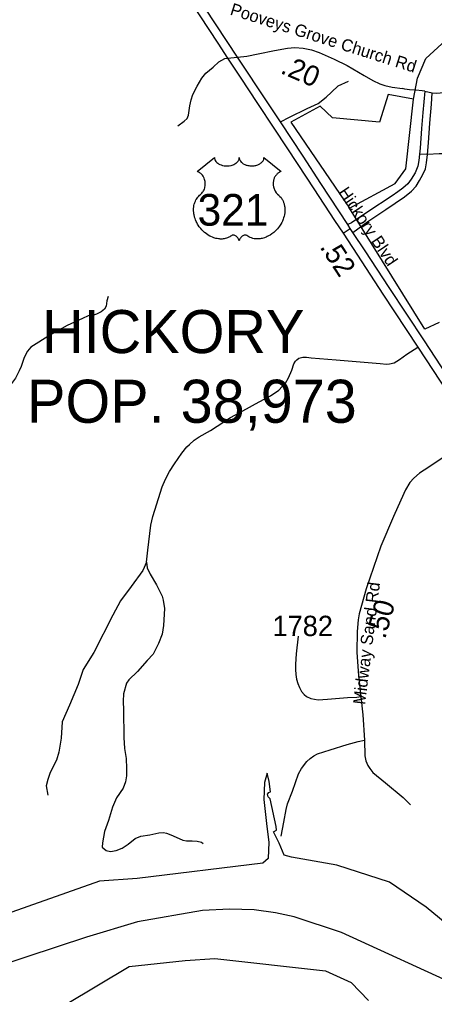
# Model space of a CAD drawing. Extents: x 1159738 to 1321356, y 736314 to 882035.
# Drawn here: x 1289225 to 1291778, y 739362 to 745364 of the extents above; entities that cross this region are included whole.
import ezdxf

# ---------------------------------------------------------------- set-up
doc = ezdxf.new("R2010")
doc.units = 0
for name, color, linetype in [('Exist Boundary Political City Limit New', 7, 'Continuous'), ('Exist Boundary Political CountyLine', 7, 'Continuous'), ('Exist Civil Demographics City Label', 7, 'Continuous'), ('Exist Hydrographic Lake Shore', 7, 'Continuous'), ('Exist Road Non-System Type 51', 7, 'Continuous'), ('Exist Road Primary US Divided Attributed', 7, 'Continuous'), ('Exist Road Primary US Label', 7, 'Continuous'), ('Exist Road Primary US Mileage Hundredths English Label', 7, 'Continuous'), ('Exist Road Primary US Shield CELL', 7, 'Continuous'), ('Exist Road Primary US Shield Number Label', 7, 'Continuous'), ('Exist Road Secondary Mileage Hundredths English Label', 7, 'Continuous'), ('Exist Road Secondary Type 51 Attributed', 7, 'Continuous'), ('Exist Road Secondary Type 51 Label', 7, 'Continuous'), ('Exist Road Secondary Type 51 Number Label', 7, 'Continuous'), ('Map Preparation Boundary City Limit Buffer Line', 7, 'Continuous')]:
    doc.layers.add(name, color=color, linetype=linetype)

msp = doc.modelspace()

# ---------------------------------------------------------------- linework, layer by layer
at = {"layer": 'Exist Boundary Political City Limit New'}
for p, q in [((1291725.3, 745124.7), (1291848, 745237)), ((1291673.5, 745002.4), (1291725.3, 745124.7)), ((1291649.7, 744873.9), (1291673.5, 745002.4)), ((1291492.8, 744902.4), (1291440.5, 744731.1)), ((1291649.7, 744873.9), (1291492.8, 744902.4)), ((1291602.2, 744445.6), (1291649.7, 744873.9)), ((1291602.2, 744445.6), (1291649.7, 744873.9)), ((1291074.3, 744831), (1290893.6, 744731.1)), ((1291150.4, 744759.7), (1291074.3, 744831)), ((1291440.5, 744731.1), (1291150.4, 744759.7)), ((1290893.6, 744731.1), (1291255, 744202.9)), ((1291535.6, 744355.2), (1291602.2, 744445.6)), ((1291535.6, 744355.2), (1291602.2, 744445.6)), ((1291255, 744202.9), (1291535.6, 744355.2)), ((1291255, 744202.9), (1291535.6, 744355.2)), ((1291718.3, 743457.2), (1291255, 744202.9)), ((1291806, 743499.3), (1291718.3, 743457.2))]:
    msp.add_line(p, q, dxfattribs=at)
at = {"layer": 'Exist Boundary Political CountyLine'}
msp.add_lwpolyline([(1292181.1, 739303.7), (1291958.9, 739400.2), (1291205.5, 739743.5), (1290915.3, 739841.3), (1290799.7, 739865.7), (1290668, 739884.3), (1290516, 739887.4), (1290349.8, 739878.7), (1289950.2, 739810.7), (1289636.1, 739714.9), (1289080.2, 739532)], dxfattribs=at)
at = {"layer": 'Exist Hydrographic Lake Shore'}
for points in [[(1289948, 740076.7), (1289717.3, 740060.2), (1289070.1, 739831.7), (1288371.2, 739917.3), (1287986.6, 740054.7), (1287640.5, 740214.1), (1287182.1, 740578), (1286967.1, 740992.6), (1286847, 741169.1), (1286539.9, 741619.9), (1286134.5, 742086), (1285598.8, 742418.6), (1285071, 742557.2)], [(1291939.1, 739724.7), (1291726.3, 739900.2), (1291501, 740054.2), (1291176.9, 740158.6), (1290898.8, 740208.8), (1290853, 740220.3), (1290822.9, 740293.4), (1290788.5, 740363.6), (1290805.7, 740374.4), (1290804.2, 740397.3), (1290767, 740567.9), (1290754.1, 740579.3), (1290749.8, 740595.1), (1290758.4, 740606.6), (1290769.9, 740609.4), (1290761.3, 740673.9), (1290748.4, 740725.5), (1290731.2, 740666.8), (1290728.4, 740562.8), (1290747, 740396.6), (1290758.4, 740300.5), (1290755.6, 740198.8), (1290721.2, 740170.1), (1289948, 740076.7)], [(1289900.1, 739535.4), (1290243.1, 739571.2), (1290427.2, 739584.6), (1291108.1, 739507.8), (1291265.2, 739435.8), (1291371.1, 739325.2)], [(1287714.1, 739474.2), (1288490.1, 739146.8), (1288879.1, 739060.2), (1289105.1, 739104.9), (1289511.1, 739303.5), (1289900.1, 739535.4)]]:
    msp.add_lwpolyline(points, dxfattribs=at)
at = {"layer": 'Exist Road Non-System Type 51'}
for points in [[(1290198.4, 744709.4), (1290237.5, 744737.3), (1290256.3, 744754.6), (1290264.4, 744775.3), (1290272.5, 744833.3), (1290280.6, 744870.4), (1290291.8, 744903.4), (1290318.2, 744954.3), (1290345.6, 745002.2), (1290372, 745032.7), (1290415.2, 745071.4), (1290451.8, 745103.4), (1290488.3, 745123.7), (1290504.9, 745126.5)], [(1291764.4, 744912.9), (1291790.7, 744911.4), (1291835.4, 744915), (1291862.3, 744924.2), (1291887.9, 744936.2), (1291914.8, 744955.4), (1291972.2, 745005.8), (1291998.2, 745028.2), (1292044.3, 745060.2), (1292099.6, 745098.5), (1292137.2, 745124)], [(1290829.6, 744733.7), (1290885.1, 744763.6), (1290995.3, 744817.2), (1291063.3, 744846.7), (1291110.8, 744886.1), (1291144, 744916.6), (1291185.7, 744955.2), (1291250, 744984.7)], [(1291717.9, 744923.1), (1291701.4, 744925.6), (1291663.8, 744929.2), (1291624.8, 744932), (1291595.7, 744935.5), (1291581, 744938.5)], [(1291717.9, 744923.1), (1291706.6, 744791.9), (1291699.1, 744692.7), (1291689.5, 744572.5), (1291686.8, 744534.2)], [(1291717.9, 744923.1), (1291764.4, 744912.9)], [(1291735, 744533.6), (1291741.4, 744605.9), (1291750.5, 744725.3), (1291759.6, 744842.7), (1291764.4, 744912.9)], [(1291686.8, 744534.2), (1291682.6, 744495.6), (1291675.6, 744460.8), (1291659, 744419.5), (1291634.4, 744381.2), (1291613.5, 744353.3), (1291583, 744326), (1291553, 744302.9), (1291517.7, 744278.8), (1291368.5, 744181.1), (1291266.9, 744113.2), (1291244.5, 744101.6)], [(1291276.1, 744052.8), (1291367, 744121.2), (1291478.3, 744194.6), (1291592.9, 744271.8), (1291637.1, 744307.9), (1291664.4, 744338.9), (1291685.8, 744372.7), (1291705.6, 744410.2), (1291722.2, 744444.3), (1291728.1, 744480.8), (1291735, 744533.6)], [(1291735, 744533.6), (1291686.8, 744534.2)], [(1292224, 744407.2), (1292189.9, 744437), (1292148.8, 744461.1), (1292107.7, 744483.1), (1292060.5, 744503.4), (1292018.6, 744516.1), (1291985.3, 744525.3), (1291944.9, 744529.6), (1291903.8, 744533.2), (1291864.8, 744536.7), (1291806.1, 744536.7), (1291735, 744533.6)], [(1291216.2, 744049.5), (1291259, 744078.2)], [(1289769.8, 743658.3), (1289761.7, 743632.7), (1289757.1, 743600.2), (1289746.6, 743580.4), (1289726.9, 743565.3), (1289699, 743550.2), (1289674.6, 743542.1), (1289646.8, 743539.8)], [(1289646.8, 743539.8), (1289612.1, 743523.8), (1289518, 743479.6), (1289414.7, 743423.8), (1289293.9, 743347.1), (1289273.2, 743323.1), (1289253.5, 743283.6), (1289233.7, 743229), (1289222.1, 743201.1), (1289198.9, 743155.7), (1289175.7, 743123.2), (1289142, 743087.2), (1289102.5, 743057), (1289091, 743043.3), (1289071.2, 743002.6), (1289036.4, 742956.2), (1288984.1, 742906.2), (1288959.7, 742851.6), (1288875.2, 742754.5), (1288832.2, 742694.1), (1288809, 742636), (1288770.7, 742562.8)], [(1290005.8, 742023.8), (1290014.2, 742097.1), (1290033.6, 742251.5), (1290045, 742305.2), (1290056.3, 742343.3), (1290103.4, 742487.8), (1290122, 742534.5), (1290148.2, 742581.9), (1290179, 742628.2), (1290224.3, 742694.7), (1290255.1, 742733.7), (1290270.9, 742748.2), (1290299, 742774), (1290330.8, 742794.4), (1290400.6, 742834.3), (1290523.7, 742913.4), (1290598.3, 742956), (1290698.4, 743010.3), (1290768, 743047.8), (1290819.7, 743083.2), (1290841.4, 743104.5), (1290860.5, 743124.9), (1290880.4, 743158.9), (1290899.8, 743205), (1290913.4, 743244), (1290922.5, 743260.3), (1290931.6, 743268.9), (1290943.3, 743278.5), (1290960.2, 743284.3), (1290968.2, 743286.1), (1290990.8, 743284.8), (1291019.8, 743281.6), (1291172.5, 743269.4), (1291419.9, 743249), (1291444.4, 743245.7), (1291483.6, 743243.4), (1291501.5, 743245.3), (1291529.1, 743249.8), (1291562.7, 743272), (1291608.4, 743303.8), (1291675.5, 743347.8)], [(1290005.8, 742023.8), (1289982.8, 741972.6), (1289911.4, 741874.8), (1289846.2, 741786.6), (1289798.5, 741696.5), (1289681.3, 741468.4), (1289616.8, 741362), (1289585.2, 741270.7), (1289532.4, 741143.4), (1289487.8, 741040.2), (1289480.4, 740940.5), (1289465.5, 740854.8), (1289452.4, 740804.5), (1289413.4, 740728.1), (1289398.5, 740685.3), (1289389.2, 740646.2), (1289398.5, 740590.3)], [(1290005.8, 742023.8), (1290011, 741989.6), (1290028.7, 741950.1), (1290066.7, 741883.5), (1290102.1, 741814.1), (1290108.9, 741789.6), (1290117, 741737.9), (1290111.6, 741634.5), (1290102.1, 741581.4), (1290079, 741522.9), (1290046.3, 741457.6), (1290010.5, 741418.7), (1289950.9, 741351.7), (1289896.9, 741299.5), (1289883.9, 741279), (1289865.3, 741213.8), (1289863.4, 741167.2), (1289865.3, 741113.2), (1289867.2, 740943.7), (1289870.9, 740877.5), (1289880.2, 740814.2), (1289883.9, 740754.6), (1289883.9, 740708), (1289876.5, 740670.7), (1289863.4, 740631.6), (1289820.6, 740573.9), (1289796.4, 740516.1), (1289772.2, 740434.1), (1289748, 740365.2), (1289735, 740296.9), (1289733.1, 740269), (1289757.3, 740248.5), (1289785.3, 740242.9), (1289818.8, 740248.5), (1289856, 740263.4), (1289893.2, 740287.6), (1289936.1, 740323), (1289972, 740337), (1290027.2, 740345.9), (1290081.2, 740357), (1290109.6, 740359.3), (1290129.1, 740356.5), (1290156.4, 740345.9), (1290206.5, 740321.9), (1290228.8, 740313), (1290251.1, 740309.1), (1290286.7, 740308), (1290318.4, 740306.9), (1290343.5, 740300.8), (1290354.6, 740292.9)], [(1290939.6, 741569), (1290927.6, 741459.5), (1290923, 741396.5), (1290923, 741363.1), (1290924.8, 741331.6), (1290928.5, 741303.7), (1290936.9, 741275.9), (1290947.1, 741251.8), (1290960, 741228.6), (1290976.7, 741208.2), (1290990.6, 741197.1), (1291016.6, 741185), (1291039.7, 741179.5), (1291062, 741176.7), (1291119.4, 741180.4), (1291242.7, 741189.7), (1291300.1, 741193.4), (1291325.6, 741197.4)], [(1290833.9, 740338.1), (1290850.6, 740422.5), (1290864.5, 740500.4), (1290872.8, 740536.6), (1290903.4, 740613.5), (1290941.4, 740720.2), (1290959.9, 740753.6), (1290993.2, 740796.7), (1291012.7, 740815.3), (1291035.9, 740832), (1291059, 740843.1), (1291135.9, 740868.1), (1291241.6, 740901.5), (1291308.3, 740919.1), (1291346.6, 740927.6)]]:
    msp.add_lwpolyline(points, dxfattribs=at)
at = {"layer": 'Exist Road Primary US Divided Attributed'}
for points in [[(1290565.5, 745132.8), (1290367.9, 745434.6), (1290208.1, 745677.8), (1290108, 745825.3), (1289983.3, 746020.4)], [(1289948.7, 745976.2), (1290042.2, 745829.9), (1290333.8, 745386.4), (1290445, 745218.1), (1290504.9, 745126.5)], [(1290504.9, 745126.5), (1290586.2, 745002.1), (1290685.5, 744853.3), (1290793.2, 744689.8), (1290937, 744471.1), (1291035.4, 744322.4), (1291163.3, 744126.5), (1291216.2, 744049.5), (1291330.8, 743871.9), (1291461.2, 743673.2), (1291675.5, 743347.8), (1291771, 743202.9), (1292039.6, 742793.5)], [(1292084.7, 742824.4), (1291715.7, 743386.2), (1291499.3, 743715.3), (1291350.8, 743940.8), (1291276.1, 744052.8), (1291259, 744078.2), (1291244.5, 744101.6), (1291078.7, 744355.1), (1290969.1, 744522), (1290829.6, 744733.7), (1290683.2, 744954.8), (1290635.9, 745027.6), (1290565.5, 745132.8)]]:
    msp.add_lwpolyline(points, dxfattribs=at)
at = {"layer": 'Exist Road Primary US Shield CELL'}
msp.add_lwpolyline([(1290424.4, 744513.7), (1290424.7, 744509.3), (1290425.8, 744504.1), (1290426.6, 744501.4), (1290429.1, 744496.2), (1290433.1, 744490.1), (1290438.7, 744484.2), (1290445, 744479), (1290449.3, 744476.2), (1290456.5, 744472.3), (1290464.8, 744468.8), (1290473.9, 744466.2), (1290483.3, 744464.3), (1290493.5, 744463.2), (1290503.6, 744463), (1290514.5, 744463.8), (1290526.6, 744466.1), (1290532.2, 744467.6), (1290538.4, 744469.7), (1290544.2, 744472.1), (1290550.5, 744475.5), (1290555.6, 744478.8), (1290559.6, 744481.7), (1290565.2, 744487.1), (1290569.7, 744492.6), (1290571.6, 744495.8), (1290573.2, 744498.8), (1290575.5, 744505.2), (1290576.1, 744508), (1290576.5, 744513.9), (1290576.9, 744509), (1290577.4, 744505.9), (1290578.2, 744502.9), (1290579.5, 744499.7), (1290581.7, 744495.2), (1290584.2, 744491.4), (1290589, 744485.8), (1290591.9, 744483), (1290594.6, 744480.8), (1290601.8, 744475.9), (1290610.3, 744471.6), (1290614.4, 744469.8), (1290618.7, 744468.3), (1290624.1, 744466.6), (1290629.7, 744465.3), (1290635.2, 744464.4), (1290640.9, 744463.6), (1290646.6, 744463.1), (1290651.3, 744463), (1290657.1, 744463.1), (1290662.4, 744463.4), (1290667.9, 744464), (1290673.9, 744465), (1290678.8, 744466.1), (1290685.2, 744467.8), (1290690.9, 744469.8), (1290696, 744472), (1290702.6, 744475.5), (1290708, 744478.8), (1290711.9, 744482), (1290716.5, 744486.2), (1290720.9, 744491.3), (1290723.5, 744495), (1290725.3, 744498.9), (1290727, 744502.9), (1290728, 744507.2), (1290728.5, 744510.9), (1290728.6, 744514), (1290834.9, 744429.4), (1290832.4, 744428.4), (1290826.6, 744425.6), (1290822, 744422.9), (1290814.7, 744417.7), (1290811.6, 744414.9), (1290808.4, 744411.9), (1290805.6, 744408.8), (1290803, 744405.9), (1290799.9, 744401.6), (1290797.2, 744397.3), (1290794.5, 744392.6), (1290792.5, 744388.5), (1290789.2, 744380), (1290787.7, 744374.6), (1290786.7, 744370), (1290785.4, 744360.5), (1290785.1, 744356), (1290785.1, 744351.5), (1290785.3, 744346.8), (1290785.8, 744342.3), (1290786.6, 744337.6), (1290787.4, 744333.4), (1290788.7, 744328.4), (1290790.6, 744322.5), (1290792.9, 744316.7), (1290797.7, 744307.5), (1290804, 744298.1), (1290808.4, 744292.8), (1290812.8, 744288.3), (1290819.4, 744282.8), (1290822.9, 744279.6), (1290827, 744275.5), (1290833.7, 744267.8), (1290836.4, 744264.2), (1290839.1, 744260.1), (1290841.6, 744255.9), (1290844.1, 744251.4), (1290846.1, 744247.4), (1290849.9, 744238.3), (1290852.6, 744229.5), (1290853.9, 744224.8), (1290855.8, 744214.4), (1290856.6, 744209.2), (1290857.4, 744199.1), (1290857.4, 744186.7), (1290856.5, 744175.1), (1290854.3, 744161.4), (1290852.5, 744153.3), (1290849.7, 744143.8), (1290847, 744135.6), (1290842.1, 744123.4), (1290837.8, 744114.7), (1290832.2, 744104.4), (1290828.4, 744098.1), (1290823.9, 744091.5), (1290818.4, 744083.8), (1290811.8, 744075.7), (1290804, 744067.1), (1290797.6, 744060.7), (1290789.4, 744053.3), (1290784.3, 744049.2), (1290777.2, 744043.8), (1290767.4, 744037.2), (1290757.7, 744031.6), (1290749.5, 744027.4), (1290742.2, 744024.3), (1290732.8, 744020.7), (1290717.1, 744016.4), (1290711.4, 744015.2), (1290704.6, 744014.2), (1290698.3, 744013.5), (1290692.1, 744013.2), (1290683.9, 744013.2), (1290675.6, 744013.8), (1290667.8, 744014.9), (1290659.8, 744016.6), (1290651.3, 744019.1), (1290643.6, 744022.2), (1290635.8, 744026), (1290622.7, 744034.3), (1290618.9, 744036.3), (1290616.7, 744036.8), (1290611.6, 744037.1), (1290606.9, 744036.1), (1290602, 744034.1), (1290599, 744032.6), (1290595.1, 744030), (1290592.1, 744027.6), (1290588.4, 744024.2), (1290585.9, 744021.3), (1290584, 744019), (1290580.3, 744013.2), (1290579, 744010.4), (1290577.6, 744006.8), (1290576.4, 744001.6), (1290574.7, 744008.2), (1290572.8, 744012.6), (1290570.5, 744016.4), (1290568.2, 744019.7), (1290564.5, 744024), (1290561.1, 744027.2), (1290557.1, 744030.4), (1290552.9, 744033), (1290549.4, 744034.8), (1290546.3, 744036), (1290542.5, 744036.9), (1290539.3, 744037.2), (1290536.8, 744037.1), (1290533.2, 744036.3), (1290528.4, 744032.8), (1290523.9, 744029.7), (1290518.9, 744026.6), (1290513, 744023.5), (1290508.7, 744021.5), (1290503.5, 744019.5), (1290497.5, 744017.4), (1290491, 744015.7), (1290484.3, 744014.4), (1290478.4, 744013.5), (1290472, 744012.9), (1290466.3, 744012.7), (1290460.3, 744012.8), (1290454.8, 744013.2), (1290448.3, 744013.8), (1290440.3, 744015), (1290433.6, 744016.5), (1290426.6, 744018.4), (1290419.4, 744020.6), (1290411.6, 744023.6), (1290402, 744027.8), (1290395.3, 744031.3), (1290384.6, 744037.3), (1290372.2, 744046), (1290362.8, 744053.6), (1290356, 744059.8), (1290345.9, 744070.1), (1290339.9, 744076.8), (1290330.6, 744088.8), (1290324.6, 744097.6), (1290320.8, 744104), (1290315.1, 744114.3), (1290312, 744120.7), (1290308, 744130.2), (1290304.8, 744138.8), (1290302.2, 744146.9), (1290300.8, 744152.1), (1290298.8, 744161.3), (1290297.6, 744167.7), (1290296.4, 744176.6), (1290295.7, 744185.9), (1290295.6, 744194.5), (1290295.8, 744201.7), (1290296.6, 744210), (1290298, 744218.9), (1290299.7, 744226.5), (1290301.3, 744232), (1290303.5, 744238.6), (1290306.5, 744246), (1290310, 744253), (1290313.4, 744258.8), (1290317.6, 744265.1), (1290321.7, 744270.5), (1290327.2, 744276.4), (1290332.8, 744281.8), (1290338, 744286), (1290344.1, 744292), (1290347.3, 744295.6), (1290351.2, 744300.7), (1290354.3, 744305.4), (1290356.7, 744309.6), (1290360, 744315.9), (1290361.9, 744320.5), (1290364.3, 744327.7), (1290365.6, 744332.7), (1290366.8, 744339.2), (1290367.6, 744345.3), (1290368, 744352.9), (1290367.8, 744359.1), (1290367, 744366.5), (1290365.6, 744373.5), (1290363.9, 744379.7), (1290361.3, 744386.7), (1290358.9, 744391.8), (1290354.8, 744398.8), (1290350.3, 744405.3), (1290345.6, 744410.6), (1290340.9, 744415.3), (1290336.4, 744418.8), (1290332.1, 744421.9), (1290326.7, 744425.1), (1290321.4, 744427.7), (1290318.2, 744429)], close=True, dxfattribs=at)
at = {"layer": 'Exist Road Secondary Type 51 Attributed'}
for points in [[(1290565.5, 745132.8), (1290624.1, 745138.4), (1290693, 745151.8), (1290793.7, 745173.5), (1290873.4, 745187.7), (1290919.4, 745191.8), (1290970.7, 745188.4), (1291020.8, 745177.5), (1291067.9, 745161.3), (1291160.5, 745120.1), (1291241.6, 745080.9), (1291344.9, 745020), (1291398.7, 744989), (1291442.6, 744967.4), (1291473.1, 744957.3), (1291517, 744947.8), (1291581, 744938.5)], [(1290504.9, 745126.5), (1290565.5, 745132.8)], [(1291844.2, 742675.2), (1291743.4, 742607.9), (1291685, 742570.8), (1291650.7, 742541.1), (1291625.7, 742513.3), (1291598.8, 742468.8), (1291571, 742404.8), (1291526.7, 742304), (1291447.1, 742121.8), (1291357.2, 741859.4), (1291314.7, 741704.9), (1291309.2, 741668.9), (1291301.8, 741596.5), (1291300.9, 741469.5), (1291310.3, 741324.1), (1291325.6, 741197.4), (1291336.8, 741083.3), (1291346.6, 740927.6), (1291350.3, 740832.4), (1291356.2, 740799.9), (1291367.6, 740773), (1291379.6, 740752.9), (1291398.5, 740729.7), (1291477, 740664.7), (1291584.8, 740574.4), (1291630.6, 740530.4)]]:
    msp.add_lwpolyline(points, dxfattribs=at)
at = {"layer": 'Map Preparation Boundary City Limit Buffer Line'}
for p, q in [((1291725.3, 745124.7), (1291848, 745237)), ((1291673.5, 745002.4), (1291725.3, 745124.7)), ((1291649.7, 744873.9), (1291673.5, 745002.4)), ((1291492.8, 744902.4), (1291440.5, 744731.1)), ((1291649.7, 744873.9), (1291492.8, 744902.4)), ((1291602.2, 744445.6), (1291649.7, 744873.9)), ((1291602.2, 744445.6), (1291649.7, 744873.9)), ((1291074.3, 744831), (1290893.6, 744731.1)), ((1291150.4, 744759.7), (1291074.3, 744831)), ((1291440.5, 744731.1), (1291150.4, 744759.7)), ((1290893.6, 744731.1), (1291255, 744202.9)), ((1291535.6, 744355.2), (1291602.2, 744445.6)), ((1291535.6, 744355.2), (1291602.2, 744445.6)), ((1291255, 744202.9), (1291535.6, 744355.2)), ((1291255, 744202.9), (1291535.6, 744355.2)), ((1291718.3, 743457.2), (1291255, 744202.9)), ((1291806, 743499.3), (1291718.3, 743457.2))]:
    msp.add_line(p, q, dxfattribs=at)

# ---------------------------------------------------------------- texts
at = {"layer": 'Exist Civil Demographics City Label'}
for s, p in [('HICKORY', (1289363.3, 743310.4)), ('POP. 38,973', (1289270.7, 742881.7))]:
    msp.add_text(s, height=265, dxfattribs=at).set_placement(p)
at = {"layer": 'Exist Road Primary US Label'}
msp.add_text('Hickory Blvd', height=75, rotation=303.92566, dxfattribs=at).set_placement((1291182.9, 744301.3))
at = {"layer": 'Exist Road Primary US Mileage Hundredths English Label'}
msp.add_text('.52', height=125, rotation=303.24888, dxfattribs=at).set_placement((1291068.7, 743964.1))
at = {"layer": 'Exist Road Primary US Shield Number Label'}
msp.add_text('321', height=195, dxfattribs=at).set_placement((1290320.6, 744094.9))
at = {"layer": 'Exist Road Secondary Mileage Hundredths English Label'}
for s, rotation, p in [('.20', 336.52566, (1290824.2, 745036.1)), ('.50', 74.23, (1291474.4, 741546.3))]:
    msp.add_text(s, height=125, rotation=rotation, dxfattribs=at).set_placement(p)
at = {"layer": 'Exist Road Secondary Type 51 Label'}
for s, rotation, p in [('Pooveys Grove Church Rd', 342.45801, (1290515.3, 745395.4)), ('Midway Sand Rd', 82.98077, (1291350.8, 741143.8))]:
    msp.add_text(s, height=75, rotation=rotation, dxfattribs=at).set_placement(p)
at = {"layer": 'Exist Road Secondary Type 51 Number Label'}
msp.add_text('1782', height=125, dxfattribs=at).set_placement((1290781.3, 741568.8))

doc.saveas('drawing.dxf')
